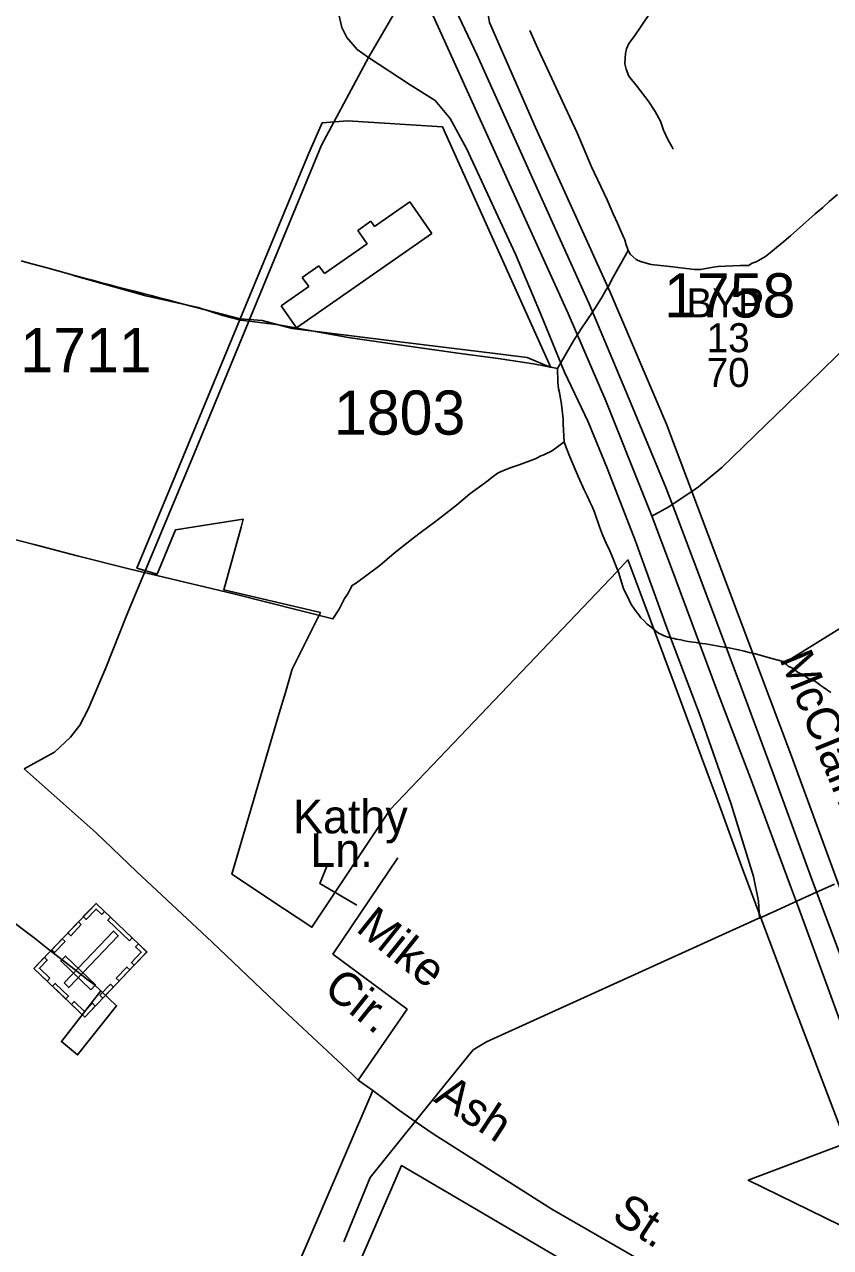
# Model space of a CAD drawing. Extents: x 2260773 to 2342389, y 552869 to 618546.
# Drawn here: x 2317266 to 2319547, y 587470 to 590931 of the extents above; entities that cross this region are included whole.
import ezdxf

# ---------------------------------------------------------------- set-up
doc = ezdxf.new("R2010")
doc.units = 0
for name, color, linetype in [('Exist Boundary Political City Limit New', 7, 'Continuous'), ('Exist Boundary Political Urban Extension UEB', 7, 'Continuous'), ('Exist Cultural Cemetery CELL', 7, 'Continuous'), ('Exist Cultural Warehouse Building Footprint', 7, 'Continuous'), ('Exist Hydrographic Misc Water Feature', 7, 'Continuous'), ('Exist Road Non-System Type 51', 7, 'Continuous'), ('Exist Road Non-System Type 51 Label', 7, 'Continuous'), ('Exist Road Primary US Attributed', 7, 'Continuous'), ('Exist Road Primary US Divided Attributed', 7, 'Continuous'), ('Exist Road Primary US Label', 7, 'Continuous'), ('Exist Road Primary US Service Attributed', 7, 'Continuous'), ('Exist Road Secondary Type 51 Attributed', 7, 'Continuous'), ('Exist Road Secondary Type 51 Number Label', 7, 'Continuous'), ('Exist Utilities Electrical Transmission Line', 7, 'Continuous'), ('Map Preparation Boundary City Limit Buffer Line', 7, 'Continuous')]:
    doc.layers.add(name, color=color, linetype=linetype)

msp = doc.modelspace()

# ---------------------------------------------------------------- linework, layer by layer
at = {"layer": 'Exist Boundary Political City Limit New'}
for points in [[(2317876, 590098.3), (2318040.5, 590493.8), (2318071, 590566.8), (2318108, 590651.9), (2318180.2, 590658.1), (2318449.2, 590640.8), (2318756, 589960.6), (2318688.5, 589988.2), (2318598.2, 590000), (2318397.2, 590024.6), (2318023.5, 590070.4), (2317938.8, 590093.1), (2317876, 590098.3)], [(2317256, 590261.6), (2317265.8, 590259), (2317287, 590253.2), (2317311.8, 590246.6), (2317336.5, 590239.9), (2317360.5, 590233.4), (2317383.5, 590227.2), (2317407.5, 590220.7), (2317432.2, 590214), (2317457.8, 590207.1), (2317481, 590200.9), (2317500, 590195.8), (2317503.8, 590194.8), (2317527.2, 590188.7), (2317553.2, 590181.9), (2317577.5, 590175.7), (2317601.8, 590169.3), (2317624, 590163.6), (2317648, 590157.4), (2317671.5, 590151.2), (2317694.2, 590145.4), (2317876, 590098.3)], [(2317876, 590098.3), (2317681.8, 589628.2), (2317584.2, 589392.8), (2317641.2, 589375.4), (2317693, 589500.9), (2317872, 589528.9), (2317885, 589530.9), (2317878.8, 589508.7), (2317829.8, 589331.2), (2318103.5, 589267), (2318023, 589106.6), (2318004.5, 589040.7), (2317987, 588981.9), (2317852.2, 588527), (2318001.5, 588427.9), (2318079.2, 588376.4), (2318300.8, 588709.7), (2318498.8, 588917.2), (2318942, 589382.2), (2318973.8, 589415.6), (2318977, 589407), (2319008, 589323.8), (2319107.2, 589058.4), (2319204, 588799.4), (2319229, 588731.2), (2319299, 588539.2), (2319448, 588142), (2319591, 587765.9), (2319314.2, 587660.8), (2319704, 587470.7)]]:
    msp.add_lwpolyline(points, dxfattribs=at)
at = {"layer": 'Exist Boundary Political Urban Extension UEB'}
msp.add_lwpolyline([(2318952.2, 587339.9), (2318333.3, 587702.4), (2317640.6, 586103)], dxfattribs=at)
at = {"layer": 'Exist Cultural Cemetery CELL'}
for points in [[(2317436.1, 588122.5), (2317292.2, 588260.1), (2317468.2, 588444.1), (2317612.1, 588306.6)], [(2317492.1, 588421.2), (2317484.2, 588412.9), (2317468.3, 588428.1), (2317440.4, 588398.9), (2317432.3, 588406.6), (2317468.2, 588444.1)], [(2317562.6, 588338), (2317501.3, 588396.6), (2317509.2, 588404.8), (2317570.5, 588346.2)], [(2317377.6, 588219), (2317391.1, 588206.1), (2317531.2, 588352.7), (2317517.7, 588365.6)], [(2317426.5, 588384), (2317396.5, 588352.7), (2317388.3, 588360.6), (2317418.2, 588391.9)], [(2317380.9, 588336.4), (2317351, 588305.1), (2317342.7, 588313), (2317372.7, 588344.3)], [(2317588.2, 588329.4), (2317580.2, 588321.1), (2317596.1, 588305.9), (2317568.2, 588276.7), (2317576.2, 588269), (2317612.1, 588306.5)], [(2317322.1, 588291.5), (2317330.4, 588283.6), (2317308.1, 588260.4), (2317337.4, 588232.3), (2317329.7, 588224.3), (2317292.2, 588260.2)], [(2317453.7, 588199.9), (2317466.6, 588213.4), (2317381.5, 588294.8), (2317368.6, 588281.3)], [(2317563.8, 588256), (2317533.9, 588224.7), (2317525.6, 588232.5), (2317555.6, 588263.8)], [(2317382.6, 588173.7), (2317345.1, 588209.5), (2317353, 588217.8), (2317390.5, 588181.9)], [(2317517.3, 588207.4), (2317487.4, 588176.1), (2317479.2, 588184), (2317509.1, 588215.3)], [(2317466.1, 588153.8), (2317457.9, 588161.7), (2317435.6, 588138.4), (2317406.3, 588166.4), (2317398.6, 588158.4), (2317436.1, 588122.5)]]:
    msp.add_lwpolyline(points, close=True, dxfattribs=at)
at = {"layer": 'Exist Cultural Warehouse Building Footprint'}
for p, q in [((2318256.5, 590359.1), (2318356.2, 590428.7)), ((2318356.2, 590428.7), (2318418.7, 590339.1)), ((2318209.4, 590348.1), (2318246.3, 590373.8)), ((2318246.3, 590373.8), (2318256.5, 590359.1)), ((2318418.7, 590339.1), (2318036.1, 590072.1)), ((2318235.7, 590310.3), (2318209.4, 590348.1)), ((2318114.5, 590225.7), (2318235.7, 590310.3)), ((2318052.1, 590214.9), (2318099.1, 590247.7)), ((2318099.1, 590247.7), (2318114.5, 590225.7)), ((2318070.1, 590189), (2318052.1, 590214.9)), ((2317992.4, 590134.7), (2318070.1, 590189)), ((2318036.1, 590072.1), (2317992.4, 590134.7))]:
    msp.add_line(p, q, dxfattribs=at)
at = {"layer": 'Exist Hydrographic Misc Water Feature'}
for points in [[(2318696.4, 590913.9), (2318719.1, 590862.2), (2318745.8, 590804.6), (2318788.6, 590713), (2318829.6, 590623.7), (2318870.6, 590528), (2318915.4, 590434.8), (2318931.8, 590394.7), (2318944.1, 590368.9), (2318950.2, 590355), (2318962.5, 590327.2), (2318964.6, 590321.2), (2318968.9, 590307.1), (2318972.8, 590297.2), (2318974.8, 590291.2)], [(2321731.1, 590546.8), (2321059.6, 590136.1), (2320465.7, 589769.6), (2319856.3, 589397.4), (2319417.3, 589124.8)], [(2318974.8, 590291.2), (2318981, 590279.4), (2318997.4, 590265.5), (2319009.1, 590259.7), (2319039.2, 590252), (2319083.5, 590246.5), (2319101.3, 590244.6), (2319115.1, 590242.9), (2319131.3, 590240.9), (2319147.3, 590239.3), (2319161.8, 590237.6), (2319167.8, 590237.4), (2319179.3, 590237.8), (2319215.1, 590244.1), (2319229.1, 590246.1), (2319291.2, 590248.9), (2319295.3, 590248.7), (2319315.4, 590248.9), (2319325, 590255.2), (2319337.1, 590259.4), (2319363, 590273.8), (2319376.9, 590285.9), (2319394.6, 590299.9), (2319414.7, 590316.3), (2319434.3, 590332.4), (2319503.9, 590394.9), (2319525.6, 590413.1), (2319543.2, 590429.6), (2319566.8, 590449.5)], [(2318774.3, 589957.2), (2318819.8, 590036), (2318841.5, 590070), (2318859, 590096.2), (2318873.1, 590116.4), (2318888.5, 590140.4), (2318900.4, 590160.5), (2318910.2, 590176.9), (2318920.3, 590192.8), (2318928.1, 590209.1), (2318974.8, 590291.2)], [(2317404.5, 590220.6), (2317609.2, 590162.7), (2317757.2, 590130.2), (2317827.5, 590107), (2317877.8, 590093.8), (2317985.6, 590080.8), (2318181.9, 590044.8), (2318352.3, 590020.8), (2318492.5, 590000.5), (2318606.5, 589985.7), (2318680.6, 589974.2), (2318706.4, 589970.7), (2318774.3, 589957.2)], [(2318792.9, 589749.7), (2318790.1, 589799.6), (2318790.3, 589813.7), (2318787.8, 589839.6), (2318785.8, 589855.3), (2318783.5, 589867.4), (2318781.9, 589877.4), (2318779.6, 589889.5), (2318777.6, 589899.6), (2318775.3, 589919.4), (2318774.3, 589957.2)], [(2317052.2, 589520.9), (2317292.8, 589459.6), (2317414.8, 589427), (2317561.4, 589390.4), (2317858.1, 589319.8), (2318138.8, 589248.7), (2318156.2, 589276.9), (2318166.1, 589295.3), (2318171.8, 589307), (2318176.3, 589313.3), (2318181.9, 589321.3), (2318187.6, 589333.4), (2318193.6, 589343.5), (2318205.5, 589351.4), (2318271.1, 589400.4), (2318312.5, 589434.7), (2318365.8, 589477.3), (2318389.8, 589495.7), (2318425.7, 589521.9), (2318449.5, 589540.2), (2318488.8, 589570.4), (2318526.6, 589602.8), (2318560, 589627.4), (2318574.3, 589637.4), (2318592.2, 589651.7), (2318606.1, 589661.8), (2318619.9, 589667.8), (2318640, 589676.2), (2318665.6, 589684.5), (2318713.8, 589702.8), (2318725.3, 589709.1), (2318735.3, 589712.9), (2318743.3, 589717), (2318753.4, 589721.2), (2318762.8, 589727.4), (2318792.9, 589749.7)], [(2319417.3, 589124.8), (2319413.4, 589128.7), (2319377.1, 589138.2), (2319335.3, 589149.8), (2319317.3, 589153.7), (2319302.9, 589157.5), (2319287.1, 589161.5), (2319259, 589166.9), (2319246.7, 589168.8), (2319234.6, 589170.6), (2319193, 589178.1), (2319174.5, 589180), (2319166.7, 589182), (2319151, 589184), (2319138.9, 589185.8), (2319130.7, 589187.4), (2319123.1, 589189.4), (2319110.6, 589191.3), (2319105, 589193.4), (2319094.6, 589195.3), (2319087, 589197.3), (2319076.5, 589200.9), (2319068.5, 589204.9), (2319060.3, 589209), (2319050.5, 589216.5), (2319038.2, 589226.5), (2319028.5, 589234.5), (2319018.3, 589244.5), (2319010.1, 589252.2), (2319004.3, 589260), (2318994.3, 589274.1), (2318982, 589291.7), (2318971.5, 589314), (2318961.3, 589333.8), (2318953.3, 589359.7), (2318946.7, 589381.4), (2318940.4, 589397.4), (2318932.2, 589419.3), (2318922.3, 589441.5), (2318912.3, 589463.2), (2318901.8, 589487.1), (2318893.6, 589509.1), (2318879.3, 589550.5), (2318872.9, 589566.5), (2318866.8, 589578.4), (2318858.3, 589596.7), (2318850.3, 589614.5), (2318834.2, 589650.2), (2318809.3, 589707.9), (2318799.1, 589733.7), (2318792.9, 589749.7)], [(2319548.1, 589040.3), (2319526.2, 589055.7), (2319517.8, 589061.9), (2319507.7, 589069.9), (2319498.1, 589075.8), (2319486, 589079.7), (2319471.9, 589089.5), (2319463.5, 589093.2), (2319455.7, 589097.2), (2319443.8, 589107.1), (2319437.6, 589110.8), (2319431.1, 589113), (2319427.2, 589114.8), (2319423.3, 589118.7), (2319417.3, 589124.8)], [(2317482, 588196.3), (2317462.6, 588214.3), (2317442.3, 588229.9), (2317417.9, 588249.8), (2317331.3, 588316.7), (2317292.8, 588346.5), (2317270.6, 588364), (2317204.2, 588413.3)], [(2317482, 588196.3), (2317526.5, 588154.7), (2317416.2, 588015.6), (2317370.3, 588053.3), (2317482, 588196.3)]]:
    msp.add_lwpolyline(points, dxfattribs=at)
at = {"layer": 'Exist Road Non-System Type 51'}
for p, q in [((2319089.4, 589566.3), (2319147.3, 589604.8)), ((2319147.3, 589604.8), (2319154.7, 589609.7)), ((2319041.4, 589539.9), (2319089.4, 589566.3))]:
    msp.add_line(p, q, dxfattribs=at)
for points in [[(2319075.9, 591023.1), (2318991.4, 590896.8), (2318976.2, 590876.4), (2318970.1, 590862.1), (2318967, 590848.9), (2318966, 590835.6), (2318965, 590819.3), (2318969, 590804), (2318976.2, 590784.7), (2318999.6, 590755.1), (2319031.1, 590714.4), (2319050.5, 590684.8), (2319065.8, 590657.3), (2319074.9, 590631.9), (2319087.1, 590604.9), (2319098.3, 590585.5), (2319101.4, 590577.4)], [(2319154.7, 589609.7), (2319173.3, 589622.1), (2319239.8, 589676.8), (2319486.7, 589916.4), (2319641.8, 590067.3)], [(2318322.1, 588573.2), (2318138.9, 588300.8), (2318348.8, 588144.4), (2318209.9, 587943.8)]]:
    msp.add_lwpolyline(points, dxfattribs=at)
at = {"layer": 'Exist Road Non-System Type 51 Label'}
msp.add_lwpolyline([(2318125.6, 588557.5), (2318101.9, 588500), (2318206.8, 588439)], dxfattribs=at)
at = {"layer": 'Exist Road Primary US Attributed'}
for points in [[(2317264.7, 588824.8), (2317468.8, 588643.3), (2317583.1, 588534.7), (2317797.4, 588334.8), (2317995.6, 588145.1), (2318193.9, 587959.7), (2318209.9, 587943.8), (2318251.8, 587914.8)], [(2318251.8, 587914.8), (2318327.1, 587858.3), (2318372, 587827.3), (2318422.6, 587792.4), (2318758.4, 587579.5), (2319016.5, 587430.5), (2319362.2, 587207.1), (2319558.2, 587075.4), (2319619.6, 587035.9), (2319677, 586997.4), (2319744.9, 586958.9), (2319794.7, 586933.9), (2319844.6, 586913.5), (2319901.2, 586899.9)]]:
    msp.add_lwpolyline(points, dxfattribs=at)
at = {"layer": 'Exist Road Primary US Divided Attributed'}
for points in [[(2319613.7, 588193.2), (2319507.1, 588477.2), (2319492.2, 588516.9), (2319384.4, 588812), (2319291.4, 589063.8), (2319158.8, 589417.2), (2319106.7, 589554.9), (2319080.7, 589620.6), (2318972.9, 589882.3), (2318863.8, 590140.3), (2318708.8, 590485.1), (2318546.5, 590846), (2318409.9, 591133.5)], [(2318372.4, 591066), (2318646.9, 590460.3), (2318804.3, 590113), (2318910.9, 589866.2), (2319020, 589594.6), (2319042.3, 589537.5), (2319094.3, 589399.9), (2319226.9, 589042.7), (2319323.6, 588790.9), (2319433.9, 588493.3), (2319456.2, 588432.5), (2319544.3, 588193.2), (2319637.2, 587938.9), (2319715.9, 587727.5), (2319750.7, 587629.3), (2319774.8, 587553.8), (2319792.9, 587494.9), (2319812.9, 587412.1), (2319828.7, 587310.1), (2319853.6, 587126.6), (2319871.8, 587042.7), (2319883.1, 586974.7), (2319901.2, 586899.9)]]:
    msp.add_lwpolyline(points, dxfattribs=at)
at = {"layer": 'Exist Road Primary US Service Attributed'}
for points in [[(2316236.2, 593337.5), (2316558.7, 593496.8), (2316840.8, 593657.8), (2316918.8, 593687.9), (2316952.1, 593687.9), (2316985.3, 593677.8), (2317054.8, 593635.8), (2317111.3, 593580.8), (2317193.8, 593470.7), (2317228.5, 593407), (2317257.5, 593347.6), (2317412.3, 593007.9), (2317565.7, 592636.1), (2317936, 591832.5), (2318136.5, 591414.9), (2318181.6, 591293.3), (2318199.7, 591210.5), (2318199.7, 591136.7), (2318153.2, 590967.3), (2318163.6, 590922.3), (2318178, 590893.3), (2318207, 590860), (2318239.5, 590837.1)], [(2318534.6, 591345.6), (2318577.5, 591307.6), (2318597.8, 591274.3), (2318605, 591243.8), (2318609.4, 591196), (2318592, 591129.4), (2318574.6, 591044.7), (2318573.2, 590986.8), (2318581.9, 590936.1), (2318712.1, 590639.2), (2318923.5, 590173.5), (2319082.7, 589799.8), (2319433.5, 588868.4), (2319567.8, 588503), (2319712.3, 588134.2), (2320101.7, 587079.8), (2320353.5, 586410.7), (2320441.8, 586222.4), (2320546, 586022.5), (2320907.2, 585407.2)], [(2318239.5, 590837.1), (2318357.5, 590760.1), (2318428.4, 590715.2), (2318470.4, 590664.5), (2318517, 590579.4), (2318554.6, 590498.9), (2318599.4, 590400.1), (2318655.7, 590280.7), (2318726.6, 590113.4), (2318794.6, 589946.8), (2318861.2, 589806.4), (2318915, 589675.5), (2318995.2, 589468.5), (2319083.7, 589223.4), (2319178.4, 588974.6), (2319264.9, 588727.6), (2319329.1, 588520.6), (2319343, 588450), (2319346.2, 588402.5)]]:
    msp.add_lwpolyline(points, dxfattribs=at)
at = {"layer": 'Exist Road Secondary Type 51 Attributed'}
for points in [[(2318372.4, 591066), (2318239.5, 590837.1)], [(2318239.5, 590837.1), (2318106.1, 590588.7), (2317740.8, 589702.7), (2317555, 589260.6), (2317495.7, 589110.7), (2317445.7, 588993.5), (2317422.3, 588948.2), (2317395.8, 588913.9), (2317350.5, 588871.7), (2317264.7, 588824.8)], [(2318251.8, 587914.8), (2317630.1, 586466.8), (2317577.9, 586345.8), (2317140.2, 585333.1), (2316792.8, 584535.1), (2316729.7, 584360.3), (2316710.3, 584319.7), (2316465.2, 583751.5), (2316439, 583690.4), (2316407.2, 583616), (2316193.6, 583117), (2316170.7, 583063.4), (2316168.6, 583058.5)]]:
    msp.add_lwpolyline(points, dxfattribs=at)
at = {"layer": 'Exist Utilities Electrical Transmission Line'}
for p, q in [((2319497, 588470.9), (2319476.5, 588461.6)), ((2319558.8, 588498.9), (2319497, 588470.9)), ((2319456, 588452.3), (2319394.2, 588424.3)), ((2319476.5, 588461.6), (2319456, 588452.3)), ((2319345.7, 588402.3), (2319342.6, 588400.9)), ((2319346.2, 588402.5), (2319345.7, 588402.3)), ((2319394.2, 588424.3), (2319346.2, 588402.5))]:
    msp.add_line(p, q, dxfattribs=at)
for points in [[(2319342.6, 588400.9), (2318573.6, 588052.3), (2318535.9, 588029.9), (2318372, 587827.3)], [(2318372, 587827.3), (2318244, 587668.9), (2318169.9, 587486.2)]]:
    msp.add_lwpolyline(points, dxfattribs=at)
at = {"layer": 'Map Preparation Boundary City Limit Buffer Line'}
for points in [[(2317876, 590098.3), (2318040.5, 590493.8), (2318071, 590566.8), (2318108, 590651.9), (2318180.2, 590658.1), (2318449.2, 590640.8), (2318756, 589960.6), (2318688.5, 589988.2), (2318598.2, 590000), (2318397.2, 590024.6), (2318023.5, 590070.4), (2317938.8, 590093.1), (2317876, 590098.3)], [(2317256, 590261.6), (2317265.8, 590259), (2317287, 590253.2), (2317311.8, 590246.6), (2317336.5, 590239.9), (2317360.5, 590233.4), (2317383.5, 590227.2), (2317407.5, 590220.7), (2317432.2, 590214), (2317457.8, 590207.1), (2317481, 590200.9), (2317500, 590195.8), (2317503.8, 590194.8), (2317527.2, 590188.7), (2317553.2, 590181.9), (2317577.5, 590175.7), (2317601.8, 590169.3), (2317624, 590163.6), (2317648, 590157.4), (2317671.5, 590151.2), (2317694.2, 590145.4), (2317876, 590098.3)], [(2317876, 590098.3), (2317681.8, 589628.2), (2317584.2, 589392.8), (2317641.2, 589375.4), (2317693, 589500.9), (2317872, 589528.9), (2317885, 589530.9), (2317878.8, 589508.7), (2317829.8, 589331.2), (2318103.5, 589267), (2318023, 589106.6), (2318004.5, 589040.7), (2317987, 588981.9), (2317852.2, 588527), (2318001.5, 588427.9), (2318079.2, 588376.4), (2318300.8, 588709.7), (2318498.8, 588917.2), (2318942, 589382.2), (2318973.8, 589415.6), (2318977, 589407), (2319008, 589323.8), (2319107.2, 589058.4), (2319204, 588799.4), (2319229, 588731.2), (2319299, 588539.2), (2319448, 588142), (2319591, 587765.9), (2319314.2, 587660.8), (2319704, 587470.7)]]:
    msp.add_lwpolyline(points, dxfattribs=at)

# ---------------------------------------------------------------- texts
at = {"layer": 'Exist Road Non-System Type 51 Label'}
for s, p in [('Kathy', (2318025.8, 588642.3)), ('Ln.', (2318074.8, 588547.5))]:
    msp.add_text(s, height=95, dxfattribs=at).set_placement(p)
for s, p in [('Mike', (2318200.6, 588367.7)), ('Cir.', (2318107.9, 588194.1))]:
    msp.add_text(s, height=95, rotation=321.281, dxfattribs=at).set_placement(p)
at = {"layer": 'Exist Road Primary US Label'}
for s, p in [('BYP', (2319139.5, 590102)), ('13', (2319196.4, 590003.5)), ('70', (2319196.4, 589905.1))]:
    msp.add_text(s, height=82.02, dxfattribs=at).set_placement(p)
for s, rotation, p in [('McClain', 292.1613, (2319401.7, 589136.3)), ('Ash', 326.6437, (2318421.2, 587885.2)), ('St.', 326.6437, (2318923.9, 587550.8))]:
    msp.add_text(s, height=95, rotation=rotation, dxfattribs=at).set_placement(p)
at = {"layer": 'Exist Road Secondary Type 51 Number Label'}
for s, p in [('1758', (2319076, 590101.7)), ('1711', (2317253.9, 589946.9)), ('1803', (2318141.7, 589770.1))]:
    msp.add_text(s, height=125, dxfattribs=at).set_placement(p)

doc.saveas('drawing.dxf')
